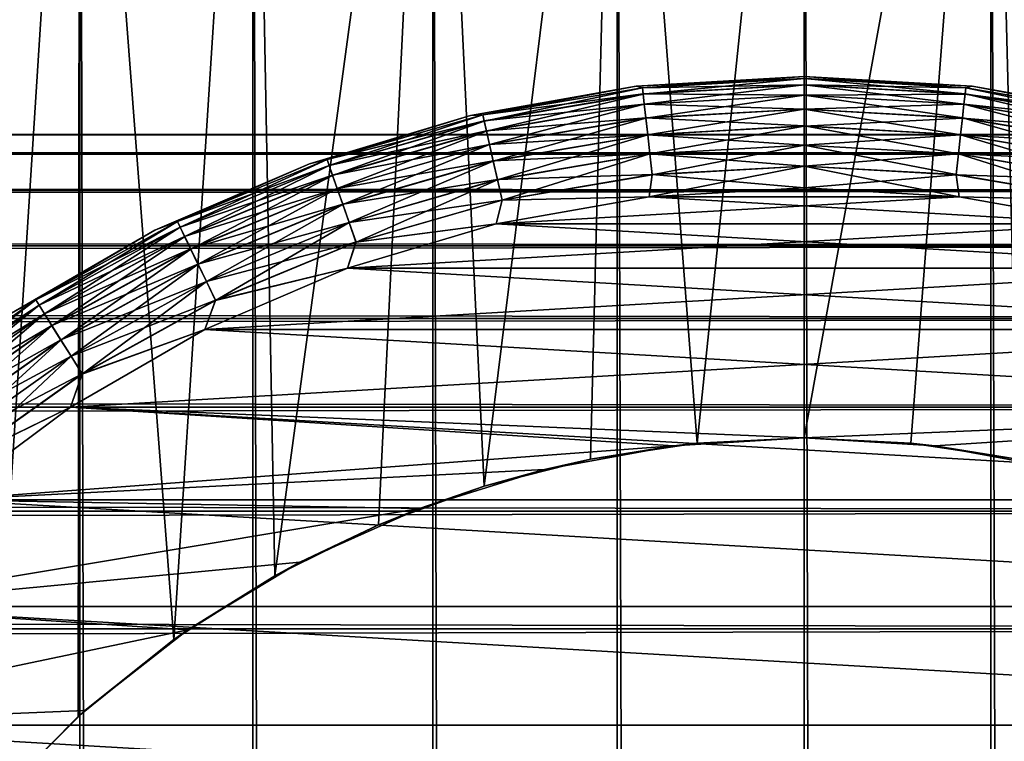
# Model space of a CAD drawing. Extents: x -265 to 265, y 0 to 607.
# Tile 288 of 296: x 242.95 to 251.8, y 587.02 to 593.51. Entities that reach past the tile are written whole.
import ezdxf

# ---------------------------------------------------------------- set-up
doc = ezdxf.new("R2010")
doc.units = 0
doc.header["$LTSCALE"] = 26.699852
for name, color, linetype in [('101', 7, 'CONTINUOUS'), ('102', 7, 'CONTINUOUS'), ('3', 7, 'CONTINUOUS'), ('79', 7, 'CONTINUOUS'), ('80', 7, 'CONTINUOUS'), ('85', 7, 'CONTINUOUS'), ('86', 7, 'CONTINUOUS'), ('89', 7, 'CONTINUOUS'), ('90', 7, 'CONTINUOUS'), ('93', 7, 'CONTINUOUS'), ('94', 7, 'CONTINUOUS'), ('97', 7, 'CONTINUOUS'), ('98', 7, 'CONTINUOUS')]:
    doc.layers.add(name, color=color, linetype=linetype)

msp = doc.modelspace()

# ---------------------------------------------------------------- linework, layer by layer
at = {"layer": '101', "color": 7, "linetype": 'CONTINUOUS'}
for points in [[(250, 593, -26), (248.4908, 592.9121, -26), (250, 592.981, -25.8061), (250, 593, -26)], [(248.4908, 592.9121, -26), (248.5466, 592.8994, -25.8061), (250, 592.981, -25.8061), (248.4908, 592.9121, -26)], [(248.5466, 592.8994, -25.8061), (250, 592.9243, -25.6182), (250, 592.981, -25.8061), (248.5466, 592.8994, -25.8061)], [(248.4908, 592.9121, -26), (247.002, 592.6496, -26), (247.1115, 592.6556, -25.8061), (248.4908, 592.9121, -26)], [(248.4908, 592.9121, -26), (247.1115, 592.6556, -25.8061), (248.5466, 592.8994, -25.8061), (248.4908, 592.9121, -26)], [(247.1115, 592.6556, -25.8061), (248.5529, 592.843, -25.6182), (248.5466, 592.8994, -25.8061), (247.1115, 592.6556, -25.8061)], [(247.1241, 592.6002, -25.6182), (248.5529, 592.843, -25.6182), (247.1115, 592.6556, -25.8061), (247.1241, 592.6002, -25.6182)], [(247.1241, 592.6002, -25.6182), (248.5633, 592.7512, -25.4451), (248.5529, 592.843, -25.6182), (247.1241, 592.6002, -25.6182)], [(248.5529, 592.843, -25.6182), (250, 592.9243, -25.6182), (248.5466, 592.8994, -25.8061), (248.5529, 592.843, -25.6182)], [(248.5529, 592.843, -25.6182), (250, 592.8319, -25.4451), (250, 592.9243, -25.6182), (248.5529, 592.843, -25.6182)], [(248.5633, 592.7512, -25.4451), (250, 592.8319, -25.4451), (248.5529, 592.843, -25.6182), (248.5633, 592.7512, -25.4451)], [(247.1446, 592.5102, -25.4451), (248.5633, 592.7512, -25.4451), (247.1241, 592.6002, -25.6182), (247.1446, 592.5102, -25.4451)], [(247.1446, 592.5102, -25.4451), (248.5772, 592.6276, -25.2933), (248.5633, 592.7512, -25.4451), (247.1446, 592.5102, -25.4451)], [(248.5633, 592.7512, -25.4451), (250, 592.7075, -25.2933), (250, 592.8319, -25.4451), (248.5633, 592.7512, -25.4451)], [(248.5772, 592.6276, -25.2933), (250, 592.7075, -25.2933), (248.5633, 592.7512, -25.4451), (248.5772, 592.6276, -25.2933)], [(248.5772, 592.6276, -25.2933), (250, 592.5559, -25.1687), (250, 592.7075, -25.2933), (248.5772, 592.6276, -25.2933)], [(247.002, 592.6496, -26), (245.5537, 592.216, -26), (245.7126, 592.2526, -25.8061), (247.002, 592.6496, -26)], [(247.002, 592.6496, -26), (245.7126, 592.2526, -25.8061), (247.1115, 592.6556, -25.8061), (247.002, 592.6496, -26)], [(245.7126, 592.2526, -25.8061), (247.1241, 592.6002, -25.6182), (247.1115, 592.6556, -25.8061), (245.7126, 592.2526, -25.8061)], [(245.7314, 592.199, -25.6182), (247.1241, 592.6002, -25.6182), (245.7126, 592.2526, -25.8061), (245.7314, 592.199, -25.6182)], [(245.7314, 592.199, -25.6182), (247.1446, 592.5102, -25.4451), (247.1241, 592.6002, -25.6182), (245.7314, 592.199, -25.6182)], [(247.1723, 592.3889, -25.2933), (248.5772, 592.6276, -25.2933), (247.1446, 592.5102, -25.4451), (247.1723, 592.3889, -25.2933)], [(247.1723, 592.3889, -25.2933), (248.5942, 592.4769, -25.1687), (248.5772, 592.6276, -25.2933), (247.1723, 592.3889, -25.2933)], [(248.5942, 592.4769, -25.1687), (250, 592.5559, -25.1687), (248.5772, 592.6276, -25.2933), (248.5942, 592.4769, -25.1687)], [(245.7619, 592.1118, -25.4451), (247.1446, 592.5102, -25.4451), (245.7314, 592.199, -25.6182), (245.7619, 592.1118, -25.4451)], [(245.7619, 592.1118, -25.4451), (247.1723, 592.3889, -25.2933), (247.1446, 592.5102, -25.4451), (245.7619, 592.1118, -25.4451)], [(248.5942, 592.4769, -25.1687), (250, 592.3829, -25.0762), (250, 592.5559, -25.1687), (248.5942, 592.4769, -25.1687)], [(247.2061, 592.2411, -25.1687), (248.5942, 592.4769, -25.1687), (247.1723, 592.3889, -25.2933), (247.2061, 592.2411, -25.1687)], [(247.2061, 592.2411, -25.1687), (248.6136, 592.305, -25.0762), (248.5942, 592.4769, -25.1687), (247.2061, 592.2411, -25.1687)], [(248.6136, 592.305, -25.0762), (250, 592.3829, -25.0762), (248.5942, 592.4769, -25.1687), (248.6136, 592.305, -25.0762)], [(245.803, 591.9944, -25.2933), (247.1723, 592.3889, -25.2933), (245.7619, 592.1118, -25.4451), (245.803, 591.9944, -25.2933)], [(245.803, 591.9944, -25.2933), (247.2061, 592.2411, -25.1687), (247.1723, 592.3889, -25.2933), (245.803, 591.9944, -25.2933)], [(248.6136, 592.305, -25.0762), (250, 592.1951, -25.0192), (250, 592.3829, -25.0762), (248.6136, 592.305, -25.0762)], [(245.5537, 592.216, -26), (244.3677, 591.6955, -25.8061), (245.7126, 592.2526, -25.8061), (245.5537, 592.216, -26)], [(244.3677, 591.6955, -25.8061), (245.7314, 592.199, -25.6182), (245.7126, 592.2526, -25.8061), (244.3677, 591.6955, -25.8061)], [(245.8531, 591.8513, -25.1687), (247.2061, 592.2411, -25.1687), (245.803, 591.9944, -25.2933), (245.8531, 591.8513, -25.1687)], [(245.8531, 591.8513, -25.1687), (247.2446, 592.0724, -25.0762), (247.2061, 592.2411, -25.1687), (245.8531, 591.8513, -25.1687)], [(247.2446, 592.0724, -25.0762), (248.6136, 592.305, -25.0762), (247.2061, 592.2411, -25.1687), (247.2446, 592.0724, -25.0762)], [(247.2446, 592.0724, -25.0762), (248.6346, 592.1184, -25.0192), (248.6136, 592.305, -25.0762), (247.2446, 592.0724, -25.0762)], [(248.6346, 592.1184, -25.0192), (250, 592.1951, -25.0192), (248.6136, 592.305, -25.0762), (248.6346, 592.1184, -25.0192)], [(245.5537, 592.216, -26), (244.1656, 591.6172, -26), (244.3677, 591.6955, -25.8061), (245.5537, 592.216, -26)], [(244.3924, 591.6444, -25.6182), (245.7314, 592.199, -25.6182), (244.3677, 591.6955, -25.8061), (244.3924, 591.6444, -25.6182)], [(244.3924, 591.6444, -25.6182), (245.7619, 592.1118, -25.4451), (245.7314, 592.199, -25.6182), (244.3924, 591.6444, -25.6182)], [(248.6346, 592.1184, -25.0192), (250, 592, -25), (250, 592.1951, -25.0192), (248.6346, 592.1184, -25.0192)], [(244.4324, 591.5611, -25.4451), (245.7619, 592.1118, -25.4451), (244.3924, 591.6444, -25.6182), (244.4324, 591.5611, -25.4451)], [(244.4324, 591.5611, -25.4451), (245.803, 591.9944, -25.2933), (245.7619, 592.1118, -25.4451), (244.4324, 591.5611, -25.4451)], [(245.9102, 591.688, -25.0762), (247.2446, 592.0724, -25.0762), (245.8531, 591.8513, -25.1687), (245.9102, 591.688, -25.0762)], [(245.9102, 591.688, -25.0762), (247.2863, 591.8893, -25.0192), (247.2446, 592.0724, -25.0762), (245.9102, 591.688, -25.0762)], [(247.2863, 591.8893, -25.0192), (248.6346, 592.1184, -25.0192), (247.2446, 592.0724, -25.0762), (247.2863, 591.8893, -25.0192)], [(247.2863, 591.8893, -25.0192), (248.607, 591.9189, -25), (248.6346, 592.1184, -25.0192), (247.2863, 591.8893, -25.0192)], [(248.607, 591.9189, -25), (250, 592, -25), (248.6346, 592.1184, -25.0192), (248.607, 591.9189, -25)], [(244.4864, 591.4491, -25.2933), (245.803, 591.9944, -25.2933), (244.4324, 591.5611, -25.4451), (244.4864, 591.4491, -25.2933)], [(244.4864, 591.4491, -25.2933), (245.8531, 591.8513, -25.1687), (245.803, 591.9944, -25.2933), (244.4864, 591.4491, -25.2933)], [(245.9722, 591.5107, -25.0192), (247.2863, 591.8893, -25.0192), (245.9102, 591.688, -25.0762), (245.9722, 591.5107, -25.0192)], [(245.9722, 591.5107, -25.0192), (247.2327, 591.6766, -25), (247.2863, 591.8893, -25.0192), (245.9722, 591.5107, -25.0192)], [(247.2327, 591.6766, -25), (248.607, 591.9189, -25), (247.2863, 591.8893, -25.0192), (247.2327, 591.6766, -25)], [(244.5522, 591.3125, -25.1687), (245.8531, 591.8513, -25.1687), (244.4864, 591.4491, -25.2933), (244.5522, 591.3125, -25.1687)], [(244.5522, 591.3125, -25.1687), (245.9102, 591.688, -25.0762), (245.8531, 591.8513, -25.1687), (244.5522, 591.3125, -25.1687)], [(244.1656, 591.6172, -26), (243.0937, 590.9913, -25.8061), (244.3677, 591.6955, -25.8061), (244.1656, 591.6172, -26)], [(243.0937, 590.9913, -25.8061), (244.3924, 591.6444, -25.6182), (244.3677, 591.6955, -25.8061), (243.0937, 590.9913, -25.8061)], [(244.6273, 591.1566, -25.0762), (245.9102, 591.688, -25.0762), (244.5522, 591.3125, -25.1687), (244.6273, 591.1566, -25.0762)], [(244.6273, 591.1566, -25.0762), (245.9722, 591.5107, -25.0192), (245.9102, 591.688, -25.0762), (244.6273, 591.1566, -25.0762)], [(244.1656, 591.6172, -26), (242.8564, 590.8613, -26), (243.0937, 590.9913, -25.8061), (244.1656, 591.6172, -26)], [(243.1239, 590.9433, -25.6182), (244.3924, 591.6444, -25.6182), (243.0937, 590.9913, -25.8061), (243.1239, 590.9433, -25.6182)], [(243.1239, 590.9433, -25.6182), (244.4324, 591.5611, -25.4451), (244.3924, 591.6444, -25.6182), (243.1239, 590.9433, -25.6182)], [(245.8958, 591.2763, -25), (247.2327, 591.6766, -25), (245.9722, 591.5107, -25.0192), (245.8958, 591.2763, -25)], [(243.173, 590.8651, -25.4451), (244.4324, 591.5611, -25.4451), (243.1239, 590.9433, -25.6182), (243.173, 590.8651, -25.4451)], [(243.173, 590.8651, -25.4451), (244.4864, 591.4491, -25.2933), (244.4324, 591.5611, -25.4451), (243.173, 590.8651, -25.4451)], [(244.7087, 590.9874, -25.0192), (245.9722, 591.5107, -25.0192), (244.6273, 591.1566, -25.0762), (244.7087, 590.9874, -25.0192)], [(244.7087, 590.9874, -25.0192), (245.8958, 591.2763, -25), (245.9722, 591.5107, -25.0192), (244.7087, 590.9874, -25.0192)], [(243.2392, 590.7598, -25.2933), (244.4864, 591.4491, -25.2933), (243.173, 590.8651, -25.4451), (243.2392, 590.7598, -25.2933)], [(243.2392, 590.7598, -25.2933), (244.5522, 591.3125, -25.1687), (244.4864, 591.4491, -25.2933), (243.2392, 590.7598, -25.2933)], [(243.3199, 590.6314, -25.1687), (244.5522, 591.3125, -25.1687), (243.2392, 590.7598, -25.2933), (243.3199, 590.6314, -25.1687)], [(243.3199, 590.6314, -25.1687), (244.6273, 591.1566, -25.0762), (244.5522, 591.3125, -25.1687), (243.3199, 590.6314, -25.1687)], [(244.6145, 590.7236, -25), (245.8958, 591.2763, -25), (244.7087, 590.9874, -25.0192), (244.6145, 590.7236, -25)], [(243.4119, 590.4849, -25.0762), (244.6273, 591.1566, -25.0762), (243.3199, 590.6314, -25.1687), (243.4119, 590.4849, -25.0762)], [(243.4119, 590.4849, -25.0762), (244.7087, 590.9874, -25.0192), (244.6273, 591.1566, -25.0762), (243.4119, 590.4849, -25.0762)], [(242.8564, 590.8613, -26), (241.9065, 590.149, -25.8061), (243.0937, 590.9913, -25.8061), (242.8564, 590.8613, -26)], [(241.9065, 590.149, -25.8061), (243.1239, 590.9433, -25.6182), (243.0937, 590.9913, -25.8061), (241.9065, 590.149, -25.8061)], [(243.5118, 590.3259, -25.0192), (244.7087, 590.9874, -25.0192), (243.4119, 590.4849, -25.0762), (243.5118, 590.3259, -25.0192)], [(243.5118, 590.3259, -25.0192), (244.6145, 590.7236, -25), (244.7087, 590.9874, -25.0192), (243.5118, 590.3259, -25.0192)], [(241.9419, 590.1046, -25.6182), (243.1239, 590.9433, -25.6182), (241.9065, 590.149, -25.8061), (241.9419, 590.1046, -25.6182)], [(241.9419, 590.1046, -25.6182), (243.173, 590.8651, -25.4451), (243.1239, 590.9433, -25.6182), (241.9419, 590.1046, -25.6182)], [(241.9994, 590.0324, -25.4451), (243.173, 590.8651, -25.4451), (241.9419, 590.1046, -25.6182), (241.9994, 590.0324, -25.4451)], [(241.9994, 590.0324, -25.4451), (243.2392, 590.7598, -25.2933), (243.173, 590.8651, -25.4451), (241.9994, 590.0324, -25.4451)], [(242.077, 589.9351, -25.2933), (243.2392, 590.7598, -25.2933), (241.9994, 590.0324, -25.4451), (242.077, 589.9351, -25.2933)], [(242.077, 589.9351, -25.2933), (243.3199, 590.6314, -25.1687), (243.2392, 590.7598, -25.2933), (242.077, 589.9351, -25.2933)], [(243.4059, 590.0259, -25), (244.6145, 590.7236, -25), (243.5118, 590.3259, -25.0192), (243.4059, 590.0259, -25)], [(242.1715, 589.8166, -25.1687), (243.3199, 590.6314, -25.1687), (242.077, 589.9351, -25.2933), (242.1715, 589.8166, -25.1687)], [(242.1715, 589.8166, -25.1687), (243.4119, 590.4849, -25.0762), (243.3199, 590.6314, -25.1687), (242.1715, 589.8166, -25.1687)], [(242.2794, 589.6813, -25.0762), (243.4119, 590.4849, -25.0762), (242.1715, 589.8166, -25.1687), (242.2794, 589.6813, -25.0762)], [(242.2794, 589.6813, -25.0762), (243.5118, 590.3259, -25.0192), (243.4119, 590.4849, -25.0762), (242.2794, 589.6813, -25.0762)], [(242.3965, 589.5345, -25.0192), (243.5118, 590.3259, -25.0192), (242.2794, 589.6813, -25.0762), (242.3965, 589.5345, -25.0192)], [(242.3965, 589.5345, -25.0192), (243.4059, 590.0259, -25), (243.5118, 590.3259, -25.0192), (242.3965, 589.5345, -25.0192)], [(242.2866, 589.1926, -25), (243.4059, 590.0259, -25), (242.3965, 589.5345, -25.0192), (242.2866, 589.1926, -25)]]:
    msp.add_3dface(points, dxfattribs=at)
at = {"layer": '102', "color": 7, "linetype": 'CONTINUOUS'}
for points in [[(251.5092, 592.9121, -26), (250, 593, -26), (251.4534, 592.8994, -25.8061), (251.5092, 592.9121, -26)], [(250, 593, -26), (250, 592.981, -25.8061), (251.4534, 592.8994, -25.8061), (250, 593, -26)], [(250, 592.981, -25.8061), (250, 592.9243, -25.6182), (251.4471, 592.843, -25.6182), (250, 592.981, -25.8061)], [(250, 592.981, -25.8061), (251.4471, 592.843, -25.6182), (251.4534, 592.8994, -25.8061), (250, 592.981, -25.8061)], [(250, 592.9243, -25.6182), (250, 592.8319, -25.4451), (251.4367, 592.7512, -25.4451), (250, 592.9243, -25.6182)], [(250, 592.9243, -25.6182), (251.4367, 592.7512, -25.4451), (251.4471, 592.843, -25.6182), (250, 592.9243, -25.6182)], [(251.4367, 592.7512, -25.4451), (252.8554, 592.5102, -25.4451), (251.4471, 592.843, -25.6182), (251.4367, 592.7512, -25.4451)], [(251.4471, 592.843, -25.6182), (252.8759, 592.6002, -25.6182), (251.4534, 592.8994, -25.8061), (251.4471, 592.843, -25.6182)], [(251.4471, 592.843, -25.6182), (252.8554, 592.5102, -25.4451), (252.8759, 592.6002, -25.6182), (251.4471, 592.843, -25.6182)], [(251.5092, 592.9121, -26), (251.4534, 592.8994, -25.8061), (252.8885, 592.6556, -25.8061), (251.5092, 592.9121, -26)], [(251.4534, 592.8994, -25.8061), (252.8759, 592.6002, -25.6182), (252.8885, 592.6556, -25.8061), (251.4534, 592.8994, -25.8061)], [(252.998, 592.6496, -26), (251.5092, 592.9121, -26), (252.8885, 592.6556, -25.8061), (252.998, 592.6496, -26)], [(250, 592.8319, -25.4451), (250, 592.7075, -25.2933), (251.4228, 592.6276, -25.2933), (250, 592.8319, -25.4451)], [(250, 592.8319, -25.4451), (251.4228, 592.6276, -25.2933), (251.4367, 592.7512, -25.4451), (250, 592.8319, -25.4451)], [(251.4228, 592.6276, -25.2933), (252.8277, 592.3889, -25.2933), (251.4367, 592.7512, -25.4451), (251.4228, 592.6276, -25.2933)], [(251.4367, 592.7512, -25.4451), (252.8277, 592.3889, -25.2933), (252.8554, 592.5102, -25.4451), (251.4367, 592.7512, -25.4451)], [(250, 592.7075, -25.2933), (250, 592.5559, -25.1687), (251.4058, 592.4769, -25.1687), (250, 592.7075, -25.2933)], [(250, 592.7075, -25.2933), (251.4058, 592.4769, -25.1687), (251.4228, 592.6276, -25.2933), (250, 592.7075, -25.2933)], [(251.4058, 592.4769, -25.1687), (252.7939, 592.2411, -25.1687), (251.4228, 592.6276, -25.2933), (251.4058, 592.4769, -25.1687)], [(251.4228, 592.6276, -25.2933), (252.7939, 592.2411, -25.1687), (252.8277, 592.3889, -25.2933), (251.4228, 592.6276, -25.2933)], [(250, 592.5559, -25.1687), (250, 592.3829, -25.0762), (251.3864, 592.305, -25.0762), (250, 592.5559, -25.1687)], [(250, 592.5559, -25.1687), (251.3864, 592.305, -25.0762), (251.4058, 592.4769, -25.1687), (250, 592.5559, -25.1687)], [(251.3864, 592.305, -25.0762), (252.7554, 592.0724, -25.0762), (251.4058, 592.4769, -25.1687), (251.3864, 592.305, -25.0762)], [(251.4058, 592.4769, -25.1687), (252.7554, 592.0724, -25.0762), (252.7939, 592.2411, -25.1687), (251.4058, 592.4769, -25.1687)], [(250, 592.3829, -25.0762), (250, 592.1951, -25.0192), (251.3654, 592.1184, -25.0192), (250, 592.3829, -25.0762)], [(250, 592.3829, -25.0762), (251.3654, 592.1184, -25.0192), (251.3864, 592.305, -25.0762), (250, 592.3829, -25.0762)], [(251.3654, 592.1184, -25.0192), (252.7137, 591.8893, -25.0192), (251.3864, 592.305, -25.0762), (251.3654, 592.1184, -25.0192)], [(251.3864, 592.305, -25.0762), (252.7137, 591.8893, -25.0192), (252.7554, 592.0724, -25.0762), (251.3864, 592.305, -25.0762)], [(250, 592, -25), (251.393, 591.9189, -25), (250, 592.1951, -25.0192), (250, 592, -25)], [(250, 592.1951, -25.0192), (251.393, 591.9189, -25), (251.3654, 592.1184, -25.0192), (250, 592.1951, -25.0192)], [(251.3654, 592.1184, -25.0192), (251.393, 591.9189, -25), (252.7137, 591.8893, -25.0192), (251.3654, 592.1184, -25.0192)], [(251.393, 591.9189, -25), (252.7673, 591.6766, -25), (252.7137, 591.8893, -25.0192), (251.393, 591.9189, -25)]]:
    msp.add_3dface(points, dxfattribs=at)
at = {"layer": '3', "color": 7, "linetype": 'CONTINUOUS'}
for points in [[(-263, 592.4789, 28.2268), (-263, 592.3101, 29.6706), (263, 592.4789, 28.2268), (-263, 592.4789, 28.2268)], [(263, 592.4789, 28.2268), (-263, 592.3101, 29.6706), (263, 592.3101, 29.6706), (263, 592.4789, 28.2268)], [(-263, 592.4789, 26.7732), (-263, 592.4789, 28.2268), (263, 592.4789, 26.7732), (-263, 592.4789, 26.7732)], [(263, 592.4789, 26.7732), (-263, 592.4789, 28.2268), (263, 592.4789, 28.2268), (263, 592.4789, 26.7732)], [(-263, 592.3101, 25.3294), (-263, 592.4789, 26.7732), (263, 592.3101, 25.3294), (-263, 592.3101, 25.3294)], [(263, 592.3101, 25.3294), (-263, 592.4789, 26.7732), (263, 592.4789, 26.7732), (263, 592.3101, 25.3294)], [(-263, 592.3101, 29.6706), (-263, 591.9749, 31.085), (263, 592.3101, 29.6706), (-263, 592.3101, 29.6706)], [(263, 592.3101, 29.6706), (-263, 591.9749, 31.085), (263, 591.9749, 31.085), (263, 592.3101, 29.6706)], [(-263, 591.9749, 23.915), (-263, 592.3101, 25.3294), (263, 591.9749, 23.915), (-263, 591.9749, 23.915)], [(263, 591.9749, 23.915), (-263, 592.3101, 25.3294), (263, 592.3101, 25.3294), (263, 591.9749, 23.915)], [(-263, 591.9749, 31.085), (-263, 591.4777, 32.451), (263, 591.9749, 31.085), (-263, 591.9749, 31.085)], [(263, 591.9749, 31.085), (-263, 591.4777, 32.451), (263, 591.4777, 32.451), (263, 591.9749, 31.085)], [(-263, 591.4777, 22.549), (-263, 591.9749, 23.915), (263, 591.4777, 22.549), (-263, 591.4777, 22.549)], [(263, 591.4777, 22.549), (-263, 591.9749, 23.915), (263, 591.9749, 23.915), (263, 591.4777, 22.549)], [(-263, 591.4777, 32.451), (-263, 590.8253, 33.75), (263, 591.4777, 32.451), (-263, 591.4777, 32.451)], [(263, 591.4777, 32.451), (-263, 590.8253, 33.75), (263, 590.8253, 33.75), (263, 591.4777, 32.451)], [(-263, 590.8253, 21.25), (-263, 591.4777, 22.549), (263, 590.8253, 21.25), (-263, 590.8253, 21.25)], [(263, 590.8253, 21.25), (-263, 591.4777, 22.549), (263, 591.4777, 22.549), (263, 590.8253, 21.25)], [(-263, 590.8253, 33.75), (-263, 590.0265, 34.9645), (263, 590.8253, 33.75), (-263, 590.8253, 33.75)], [(263, 590.8253, 33.75), (-263, 590.0265, 34.9645), (263, 590.0265, 34.9645), (263, 590.8253, 33.75)], [(-263, 590.0265, 20.0355), (-263, 590.8253, 21.25), (263, 590.0265, 20.0355), (-263, 590.0265, 20.0355)], [(263, 590.0265, 20.0355), (-263, 590.8253, 21.25), (263, 590.8253, 21.25), (263, 590.0265, 20.0355)], [(-263, 590.0265, 34.9645), (-263, 589.0922, 36.078), (263, 590.0265, 34.9645), (-263, 590.0265, 34.9645)], [(263, 590.0265, 34.9645), (-263, 589.0922, 36.078), (263, 589.0922, 36.078), (263, 590.0265, 34.9645)], [(-263, 589.0922, 18.922), (-263, 590.0265, 20.0355), (263, 589.0922, 18.922), (-263, 589.0922, 18.922)], [(263, 589.0922, 18.922), (-263, 590.0265, 20.0355), (263, 590.0265, 20.0355), (263, 589.0922, 18.922)], [(-263, 589.0922, 36.078), (-263, 588.0348, 37.0756), (263, 589.0922, 36.078), (-263, 589.0922, 36.078)], [(263, 589.0922, 36.078), (-263, 588.0348, 37.0756), (263, 588.0348, 37.0756), (263, 589.0922, 36.078)], [(-263, 588.0348, 17.9244), (-263, 589.0922, 18.922), (263, 588.0348, 17.9244), (-263, 588.0348, 17.9244)], [(263, 588.0348, 17.9244), (-263, 589.0922, 18.922), (263, 589.0922, 18.922), (263, 588.0348, 17.9244)], [(-263, 588.0348, 37.0756), (-263, 586.8689, 37.9436), (263, 588.0348, 37.0756), (-263, 588.0348, 37.0756)], [(263, 588.0348, 37.0756), (-263, 586.8689, 37.9436), (263, 586.8689, 37.9436), (263, 588.0348, 37.0756)], [(-263, 586.8689, 17.0564), (-263, 588.0348, 17.9244), (263, 586.8689, 17.0564), (-263, 586.8689, 17.0564)], [(263, 586.8689, 17.0564), (-263, 588.0348, 17.9244), (263, 588.0348, 17.9244), (263, 586.8689, 17.0564)]]:
    msp.add_3dface(points, dxfattribs=at)
at = {"layer": '79', "color": 7, "linetype": 'CONTINUOUS'}
for points in [[(242.0195, 1, 12.7009), (243.4917, 1, 13.5145), (242.0195, 599, 12.7009), (242.0195, 1, 12.7009)], [(242.0195, 599, 12.7009), (243.4917, 1, 13.5145), (243.4917, 599, 13.5145), (242.0195, 599, 12.7009)], [(243.4917, 1, 13.5145), (245.0458, 1, 14.1582), (243.4917, 599, 13.5145), (243.4917, 1, 13.5145)], [(243.4917, 599, 13.5145), (245.0458, 1, 14.1582), (245.0458, 599, 14.1582), (243.4917, 599, 13.5145)], [(245.0458, 1, 14.1582), (246.6622, 1, 14.6239), (245.0458, 599, 14.1582), (245.0458, 1, 14.1582)], [(245.0458, 599, 14.1582), (246.6622, 1, 14.6239), (246.6622, 599, 14.6239), (245.0458, 599, 14.1582)], [(246.6622, 1, 14.6239), (248.3205, 1, 14.9057), (246.6622, 599, 14.6239), (246.6622, 1, 14.6239)], [(246.6622, 599, 14.6239), (248.3205, 1, 14.9057), (248.3205, 599, 14.9057), (246.6622, 599, 14.6239)], [(248.3205, 1, 14.9057), (250, 1, 15), (248.3205, 599, 14.9057), (248.3205, 1, 14.9057)], [(248.3205, 599, 14.9057), (250, 1, 15), (250, 599, 15), (248.3205, 599, 14.9057)], [(250, 1, 15), (251.6795, 1, 14.9057), (250, 599, 15), (250, 1, 15)], [(250, 599, 15), (251.6795, 1, 14.9057), (251.6795, 599, 14.9057), (250, 599, 15)], [(251.6795, 1, 14.9057), (253.3378, 1, 14.6239), (251.6795, 599, 14.9057), (251.6795, 1, 14.9057)], [(251.6795, 599, 14.9057), (253.3378, 1, 14.6239), (253.3378, 599, 14.6239), (251.6795, 599, 14.9057)]]:
    msp.add_3dface(points, dxfattribs=at)
at = {"layer": '80', "color": 7, "linetype": 'CONTINUOUS'}
for points in [[(242.0195, 599, -12.7009), (243.4917, 599, -13.5145), (242.6842, 586.4452, -13.095), (242.0195, 599, -12.7009)], [(242.6842, 586.4452, -13.095), (243.4917, 599, -13.5145), (243.475, 587.2448, -13.5064), (242.6842, 586.4452, -13.095)], [(243.475, 587.2448, -13.5064), (243.4917, 599, -13.5145), (244.336, 587.9361, -13.8895), (243.475, 587.2448, -13.5064)], [(243.4917, 599, -13.5145), (245.0458, 599, -14.1582), (244.336, 587.9361, -13.8895), (243.4917, 599, -13.5145)], [(244.336, 587.9361, -13.8895), (245.0458, 599, -14.1582), (245.2425, 588.5105, -14.2256), (244.336, 587.9361, -13.8895)], [(245.0458, 599, -14.1582), (246.6622, 599, -14.6239), (245.2425, 588.5105, -14.2256), (245.0458, 599, -14.1582)], [(245.2425, 588.5105, -14.2256), (246.6622, 599, -14.6239), (246.1761, 588.9689, -14.5044), (245.2425, 588.5105, -14.2256)], [(246.1761, 588.9689, -14.5044), (246.6622, 599, -14.6239), (247.1246, 589.3164, -14.7218), (246.1761, 588.9689, -14.5044)], [(246.6622, 599, -14.6239), (248.3205, 599, -14.9057), (247.1246, 589.3164, -14.7218), (246.6622, 599, -14.6239)], [(247.1246, 589.3164, -14.7218), (248.3205, 599, -14.9057), (248.0807, 589.5592, -14.8767), (247.1246, 589.3164, -14.7218)], [(248.0807, 589.5592, -14.8767), (248.3205, 599, -14.9057), (249.0397, 589.7026, -14.9692), (248.0807, 589.5592, -14.8767)], [(248.3205, 599, -14.9057), (250, 599, -15), (249.0397, 589.7026, -14.9692), (248.3205, 599, -14.9057)], [(249.0397, 589.7026, -14.9692), (250, 599, -15), (250, 589.75, -15), (249.0397, 589.7026, -14.9692)], [(250, 599, -15), (251.6795, 599, -14.9057), (250, 589.75, -15), (250, 599, -15)], [(250, 589.75, -15), (251.6795, 599, -14.9057), (250.9603, 589.7026, -14.9692), (250, 589.75, -15)], [(250.9603, 589.7026, -14.9692), (251.6795, 599, -14.9057), (251.9193, 589.5592, -14.8767), (250.9603, 589.7026, -14.9692)], [(251.6795, 599, -14.9057), (253.3378, 599, -14.6239), (251.9193, 589.5592, -14.8767), (251.6795, 599, -14.9057)]]:
    msp.add_3dface(points, dxfattribs=at)
at = {"layer": '85', "color": 7, "linetype": 'CONTINUOUS'}
for points in [[(249.0397, 589.7026, -14.9692), (250, 589.75, -15), (248.8248, 589.6789, -25), (249.0397, 589.7026, -14.9692)], [(248.8248, 589.6789, -25), (250, 589.75, -15), (250, 589.75, -25), (248.8248, 589.6789, -25)], [(247.6667, 589.4667, -25), (248.0807, 589.5592, -14.8767), (248.8248, 589.6789, -25), (247.6667, 589.4667, -25)], [(248.0807, 589.5592, -14.8767), (249.0397, 589.7026, -14.9692), (248.8248, 589.6789, -25), (248.0807, 589.5592, -14.8767)], [(247.1246, 589.3164, -14.7218), (248.0807, 589.5592, -14.8767), (247.6667, 589.4667, -25), (247.1246, 589.3164, -14.7218)], [(246.5426, 589.1164, -25), (247.1246, 589.3164, -14.7218), (247.6667, 589.4667, -25), (246.5426, 589.1164, -25)], [(246.1761, 588.9689, -14.5044), (247.1246, 589.3164, -14.7218), (246.5426, 589.1164, -25), (246.1761, 588.9689, -14.5044)], [(245.4689, 588.6332, -25), (246.1761, 588.9689, -14.5044), (246.5426, 589.1164, -25), (245.4689, 588.6332, -25)], [(245.2425, 588.5105, -14.2256), (246.1761, 588.9689, -14.5044), (245.4689, 588.6332, -25), (245.2425, 588.5105, -14.2256)], [(244.4614, 588.0241, -25), (245.2425, 588.5105, -14.2256), (245.4689, 588.6332, -25), (244.4614, 588.0241, -25)], [(244.336, 587.9361, -13.8895), (245.2425, 588.5105, -14.2256), (244.4614, 588.0241, -25), (244.336, 587.9361, -13.8895)], [(243.5346, 587.298, -25), (244.336, 587.9361, -13.8895), (244.4614, 588.0241, -25), (243.5346, 587.298, -25)], [(243.475, 587.2448, -13.5064), (244.336, 587.9361, -13.8895), (243.5346, 587.298, -25), (243.475, 587.2448, -13.5064)], [(242.702, 586.4654, -25), (243.475, 587.2448, -13.5064), (243.5346, 587.298, -25), (242.702, 586.4654, -25)], [(242.6842, 586.4452, -13.095), (243.475, 587.2448, -13.5064), (242.702, 586.4654, -25), (242.6842, 586.4452, -13.095)]]:
    msp.add_3dface(points, dxfattribs=at)
at = {"layer": '86', "color": 7, "linetype": 'CONTINUOUS'}
for points in [[(250, 589.75, -15), (250.9603, 589.7026, -14.9692), (250, 589.75, -25), (250, 589.75, -15)], [(250, 589.75, -25), (250.9603, 589.7026, -14.9692), (251.1752, 589.6789, -25), (250, 589.75, -25)], [(250.9603, 589.7026, -14.9692), (251.9193, 589.5592, -14.8767), (251.1752, 589.6789, -25), (250.9603, 589.7026, -14.9692)], [(251.1752, 589.6789, -25), (251.9193, 589.5592, -14.8767), (252.3333, 589.4667, -25), (251.1752, 589.6789, -25)]]:
    msp.add_3dface(points, dxfattribs=at)
at = {"layer": '89', "color": 7, "linetype": 'CONTINUOUS'}
for points in [[(250, 592, -25), (248.607, 591.9189, -25), (251.393, 591.9189, -25), (250, 592, -25)], [(248.607, 591.9189, -25), (247.2327, 591.6766, -25), (251.393, 591.9189, -25), (248.607, 591.9189, -25)], [(251.393, 591.9189, -25), (247.2327, 591.6766, -25), (252.7673, 591.6766, -25), (251.393, 591.9189, -25)], [(247.2327, 591.6766, -25), (245.8958, 591.2763, -25), (252.7673, 591.6766, -25), (247.2327, 591.6766, -25)], [(252.7673, 591.6766, -25), (245.8958, 591.2763, -25), (254.1042, 591.2763, -25), (252.7673, 591.6766, -25)], [(245.8958, 591.2763, -25), (244.6145, 590.7236, -25), (254.1042, 591.2763, -25), (245.8958, 591.2763, -25)], [(254.1042, 591.2763, -25), (244.6145, 590.7236, -25), (255.3855, 590.7236, -25), (254.1042, 591.2763, -25)], [(244.6145, 590.7236, -25), (243.4059, 590.0259, -25), (255.3855, 590.7236, -25), (244.6145, 590.7236, -25)], [(255.3855, 590.7236, -25), (243.4059, 590.0259, -25), (256.5941, 590.0259, -25), (255.3855, 590.7236, -25)], [(242.2866, 589.1926, -25), (248.8248, 589.6789, -25), (243.4059, 590.0259, -25), (242.2866, 589.1926, -25)], [(248.8248, 589.6789, -25), (250, 589.75, -25), (243.4059, 590.0259, -25), (248.8248, 589.6789, -25)], [(243.4059, 590.0259, -25), (250, 589.75, -25), (256.5941, 590.0259, -25), (243.4059, 590.0259, -25)], [(250, 589.75, -25), (251.1752, 589.6789, -25), (256.5941, 590.0259, -25), (250, 589.75, -25)], [(251.1752, 589.6789, -25), (252.3333, 589.4667, -25), (256.5941, 590.0259, -25), (251.1752, 589.6789, -25)], [(247.6667, 589.4667, -25), (248.8248, 589.6789, -25), (242.2866, 589.1926, -25), (247.6667, 589.4667, -25)], [(246.5426, 589.1164, -25), (247.6667, 589.4667, -25), (242.2866, 589.1926, -25), (246.5426, 589.1164, -25)], [(241.2715, 588.2349, -25), (246.5426, 589.1164, -25), (242.2866, 589.1926, -25), (241.2715, 588.2349, -25)], [(245.4689, 588.6332, -25), (246.5426, 589.1164, -25), (241.2715, 588.2349, -25), (245.4689, 588.6332, -25)], [(244.4614, 588.0241, -25), (245.4689, 588.6332, -25), (241.2715, 588.2349, -25), (244.4614, 588.0241, -25)], [(240.3745, 587.1659, -25), (244.4614, 588.0241, -25), (241.2715, 588.2349, -25), (240.3745, 587.1659, -25)], [(243.5346, 587.298, -25), (244.4614, 588.0241, -25), (240.3745, 587.1659, -25), (243.5346, 587.298, -25)], [(242.702, 586.4654, -25), (243.5346, 587.298, -25), (240.3745, 587.1659, -25), (242.702, 586.4654, -25)]]:
    msp.add_3dface(points, dxfattribs=at)
at = {"layer": '90', "color": 7, "linetype": 'CONTINUOUS'}
for points in [[(248.607, 591.9189, -75), (250, 592, -75), (251.393, 591.9189, -75), (248.607, 591.9189, -75)], [(247.2327, 591.6766, -75), (248.607, 591.9189, -75), (252.7673, 591.6766, -75), (247.2327, 591.6766, -75)], [(252.7673, 591.6766, -75), (248.607, 591.9189, -75), (251.393, 591.9189, -75), (252.7673, 591.6766, -75)], [(245.8958, 591.2763, -75), (247.2327, 591.6766, -75), (254.1042, 591.2763, -75), (245.8958, 591.2763, -75)], [(254.1042, 591.2763, -75), (247.2327, 591.6766, -75), (252.7673, 591.6766, -75), (254.1042, 591.2763, -75)], [(244.6145, 590.7236, -75), (245.8958, 591.2763, -75), (255.3855, 590.7236, -75), (244.6145, 590.7236, -75)], [(255.3855, 590.7236, -75), (245.8958, 591.2763, -75), (254.1042, 591.2763, -75), (255.3855, 590.7236, -75)], [(243.4059, 590.0259, -75), (244.6145, 590.7236, -75), (256.5941, 590.0259, -75), (243.4059, 590.0259, -75)], [(256.5941, 590.0259, -75), (244.6145, 590.7236, -75), (255.3855, 590.7236, -75), (256.5941, 590.0259, -75)], [(242.2866, 589.1926, -75), (243.4059, 590.0259, -75), (257.7134, 589.1926, -75), (242.2866, 589.1926, -75)], [(257.7134, 589.1926, -75), (243.4059, 590.0259, -75), (256.5941, 590.0259, -75), (257.7134, 589.1926, -75)], [(241.2715, 588.2349, -75), (242.2866, 589.1926, -75), (258.7285, 588.2349, -75), (241.2715, 588.2349, -75)], [(258.7285, 588.2349, -75), (242.2866, 589.1926, -75), (257.7134, 589.1926, -75), (258.7285, 588.2349, -75)], [(240.3745, 587.1659, -75), (241.2715, 588.2349, -75), (259.6255, 587.1659, -75), (240.3745, 587.1659, -75)], [(259.6255, 587.1659, -75), (241.2715, 588.2349, -75), (258.7285, 588.2349, -75), (259.6255, 587.1659, -75)], [(239.6077, 586, -75), (240.3745, 587.1659, -75), (260.3923, 586, -75), (239.6077, 586, -75)], [(260.3923, 586, -75), (240.3745, 587.1659, -75), (259.6255, 587.1659, -75), (260.3923, 586, -75)]]:
    msp.add_3dface(points, dxfattribs=at)
at = {"layer": '93', "color": 7, "linetype": 'CONTINUOUS'}
for points in [[(250, 593, -74), (248.4908, 592.9121, -74), (250, 593, -26), (250, 593, -74)], [(250, 593, -26), (248.4908, 592.9121, -74), (248.4908, 592.9121, -26), (250, 593, -26)], [(248.4908, 592.9121, -74), (247.002, 592.6496, -74), (248.4908, 592.9121, -26), (248.4908, 592.9121, -74)], [(248.4908, 592.9121, -26), (247.002, 592.6496, -74), (247.002, 592.6496, -26), (248.4908, 592.9121, -26)], [(247.002, 592.6496, -74), (245.5537, 592.216, -74), (247.002, 592.6496, -26), (247.002, 592.6496, -74)], [(247.002, 592.6496, -26), (245.5537, 592.216, -74), (245.5537, 592.216, -26), (247.002, 592.6496, -26)], [(245.5537, 592.216, -74), (244.1656, 591.6172, -74), (245.5537, 592.216, -26), (245.5537, 592.216, -74)], [(245.5537, 592.216, -26), (244.1656, 591.6172, -74), (244.1656, 591.6172, -26), (245.5537, 592.216, -26)], [(244.1656, 591.6172, -74), (242.8564, 590.8613, -74), (244.1656, 591.6172, -26), (244.1656, 591.6172, -74)], [(244.1656, 591.6172, -26), (242.8564, 590.8613, -74), (242.8564, 590.8613, -26), (244.1656, 591.6172, -26)]]:
    msp.add_3dface(points, dxfattribs=at)
at = {"layer": '94', "color": 7, "linetype": 'CONTINUOUS'}
for points in [[(250, 593, -74), (250, 593, -26), (251.5092, 592.9121, -26), (250, 593, -74)], [(251.5092, 592.9121, -74), (250, 593, -74), (251.5092, 592.9121, -26), (251.5092, 592.9121, -74)], [(252.998, 592.6496, -74), (251.5092, 592.9121, -74), (252.998, 592.6496, -26), (252.998, 592.6496, -74)], [(252.998, 592.6496, -26), (251.5092, 592.9121, -74), (251.5092, 592.9121, -26), (252.998, 592.6496, -26)]]:
    msp.add_3dface(points, dxfattribs=at)
at = {"layer": '97', "color": 7, "linetype": 'CONTINUOUS'}
for points in [[(248.4908, 592.9121, -74), (250, 593, -74), (248.5466, 592.8992, -74.1951), (248.4908, 592.9121, -74)], [(250, 593, -74), (250, 592.9808, -74.1951), (248.5466, 592.8992, -74.1951), (250, 593, -74)], [(250, 592.9808, -74.1951), (248.553, 592.8425, -74.3829), (248.5466, 592.8992, -74.1951), (250, 592.9808, -74.1951)], [(250, 592.9238, -74.3829), (248.553, 592.8425, -74.3829), (250, 592.9808, -74.1951), (250, 592.9238, -74.3829)], [(247.002, 592.6496, -74), (248.4908, 592.9121, -74), (247.1115, 592.6553, -74.1951), (247.002, 592.6496, -74)], [(248.4908, 592.9121, -74), (248.5466, 592.8992, -74.1951), (247.1115, 592.6553, -74.1951), (248.4908, 592.9121, -74)], [(248.5466, 592.8992, -74.1951), (247.1242, 592.5998, -74.3829), (247.1115, 592.6553, -74.1951), (248.5466, 592.8992, -74.1951)], [(248.553, 592.8425, -74.3829), (247.1242, 592.5998, -74.3829), (248.5466, 592.8992, -74.1951), (248.553, 592.8425, -74.3829)], [(248.553, 592.8425, -74.3829), (247.1448, 592.5095, -74.5559), (247.1242, 592.5998, -74.3829), (248.553, 592.8425, -74.3829)], [(248.5634, 592.7506, -74.5559), (247.1448, 592.5095, -74.5559), (248.553, 592.8425, -74.3829), (248.5634, 592.7506, -74.5559)], [(250, 592.9238, -74.3829), (248.5634, 592.7506, -74.5559), (248.553, 592.8425, -74.3829), (250, 592.9238, -74.3829)], [(250, 592.8313, -74.5559), (248.5634, 592.7506, -74.5559), (250, 592.9238, -74.3829), (250, 592.8313, -74.5559)], [(248.5634, 592.7506, -74.5559), (247.1725, 592.3881, -74.7075), (247.1448, 592.5095, -74.5559), (248.5634, 592.7506, -74.5559)], [(248.5773, 592.6268, -74.7075), (247.1725, 592.3881, -74.7075), (248.5634, 592.7506, -74.5559), (248.5773, 592.6268, -74.7075)], [(250, 592.8313, -74.5559), (248.5773, 592.6268, -74.7075), (248.5634, 592.7506, -74.5559), (250, 592.8313, -74.5559)], [(250, 592.7067, -74.7075), (248.5773, 592.6268, -74.7075), (250, 592.8313, -74.5559), (250, 592.7067, -74.7075)], [(250, 592.7067, -74.7075), (248.5943, 592.476, -74.8319), (248.5773, 592.6268, -74.7075), (250, 592.7067, -74.7075)], [(250, 592.5549, -74.8319), (248.5943, 592.476, -74.8319), (250, 592.7067, -74.7075), (250, 592.5549, -74.8319)], [(245.5537, 592.216, -74), (247.002, 592.6496, -74), (245.7127, 592.2523, -74.1951), (245.5537, 592.216, -74)], [(247.002, 592.6496, -74), (247.1115, 592.6553, -74.1951), (245.7127, 592.2523, -74.1951), (247.002, 592.6496, -74)], [(247.1115, 592.6553, -74.1951), (245.7315, 592.1986, -74.3829), (245.7127, 592.2523, -74.1951), (247.1115, 592.6553, -74.1951)], [(247.1242, 592.5998, -74.3829), (245.7315, 592.1986, -74.3829), (247.1115, 592.6553, -74.1951), (247.1242, 592.5998, -74.3829)], [(247.1242, 592.5998, -74.3829), (245.7621, 592.1112, -74.5559), (245.7315, 592.1986, -74.3829), (247.1242, 592.5998, -74.3829)], [(247.1448, 592.5095, -74.5559), (245.7621, 592.1112, -74.5559), (247.1242, 592.5998, -74.3829), (247.1448, 592.5095, -74.5559)], [(248.5773, 592.6268, -74.7075), (247.2063, 592.2401, -74.8319), (247.1725, 592.3881, -74.7075), (248.5773, 592.6268, -74.7075)], [(248.5943, 592.476, -74.8319), (247.2063, 592.2401, -74.8319), (248.5773, 592.6268, -74.7075), (248.5943, 592.476, -74.8319)], [(247.1448, 592.5095, -74.5559), (245.8032, 591.9936, -74.7075), (245.7621, 592.1112, -74.5559), (247.1448, 592.5095, -74.5559)], [(247.1725, 592.3881, -74.7075), (245.8032, 591.9936, -74.7075), (247.1448, 592.5095, -74.5559), (247.1725, 592.3881, -74.7075)], [(250, 592.5549, -74.8319), (248.6137, 592.3039, -74.9243), (248.5943, 592.476, -74.8319), (250, 592.5549, -74.8319)], [(250, 592.3818, -74.9243), (248.6137, 592.3039, -74.9243), (250, 592.5549, -74.8319), (250, 592.3818, -74.9243)], [(248.5943, 592.476, -74.8319), (247.2448, 592.0713, -74.9243), (247.2063, 592.2401, -74.8319), (248.5943, 592.476, -74.8319)], [(248.6137, 592.3039, -74.9243), (247.2448, 592.0713, -74.9243), (248.5943, 592.476, -74.8319), (248.6137, 592.3039, -74.9243)], [(247.1725, 592.3881, -74.7075), (245.8534, 591.8504, -74.8319), (245.8032, 591.9936, -74.7075), (247.1725, 592.3881, -74.7075)], [(247.2063, 592.2401, -74.8319), (245.8534, 591.8504, -74.8319), (247.1725, 592.3881, -74.7075), (247.2063, 592.2401, -74.8319)], [(250, 592.3818, -74.9243), (248.6347, 592.1173, -74.981), (248.6137, 592.3039, -74.9243), (250, 592.3818, -74.9243)], [(250, 592.1939, -74.981), (248.6347, 592.1173, -74.981), (250, 592.3818, -74.9243), (250, 592.1939, -74.981)], [(245.5537, 592.216, -74), (245.7127, 592.2523, -74.1951), (244.3678, 591.6953, -74.1951), (245.5537, 592.216, -74)], [(245.7127, 592.2523, -74.1951), (244.3926, 591.6439, -74.3829), (244.3678, 591.6953, -74.1951), (245.7127, 592.2523, -74.1951)], [(245.7315, 592.1986, -74.3829), (244.3926, 591.6439, -74.3829), (245.7127, 592.2523, -74.1951), (245.7315, 592.1986, -74.3829)], [(247.2063, 592.2401, -74.8319), (245.9106, 591.687, -74.9243), (245.8534, 591.8504, -74.8319), (247.2063, 592.2401, -74.8319)], [(247.2448, 592.0713, -74.9243), (245.9106, 591.687, -74.9243), (247.2063, 592.2401, -74.8319), (247.2448, 592.0713, -74.9243)], [(248.6137, 592.3039, -74.9243), (247.2866, 591.8882, -74.981), (247.2448, 592.0713, -74.9243), (248.6137, 592.3039, -74.9243)], [(248.6347, 592.1173, -74.981), (247.2866, 591.8882, -74.981), (248.6137, 592.3039, -74.9243), (248.6347, 592.1173, -74.981)], [(244.1656, 591.6172, -74), (245.5537, 592.216, -74), (244.3678, 591.6953, -74.1951), (244.1656, 591.6172, -74)], [(245.7315, 592.1986, -74.3829), (244.4327, 591.5606, -74.5559), (244.3926, 591.6439, -74.3829), (245.7315, 592.1986, -74.3829)], [(245.7621, 592.1112, -74.5559), (244.4327, 591.5606, -74.5559), (245.7315, 592.1986, -74.3829), (245.7621, 592.1112, -74.5559)], [(250, 592, -75), (248.607, 591.9189, -75), (250, 592.1939, -74.981), (250, 592, -75)], [(250, 592.1939, -74.981), (248.607, 591.9189, -75), (248.6347, 592.1173, -74.981), (250, 592.1939, -74.981)], [(245.7621, 592.1112, -74.5559), (244.4868, 591.4483, -74.7075), (244.4327, 591.5606, -74.5559), (245.7621, 592.1112, -74.5559)], [(245.8032, 591.9936, -74.7075), (244.4868, 591.4483, -74.7075), (245.7621, 592.1112, -74.5559), (245.8032, 591.9936, -74.7075)], [(247.2448, 592.0713, -74.9243), (245.9726, 591.5097, -74.981), (245.9106, 591.687, -74.9243), (247.2448, 592.0713, -74.9243)], [(247.2866, 591.8882, -74.981), (245.9726, 591.5097, -74.981), (247.2448, 592.0713, -74.9243), (247.2866, 591.8882, -74.981)], [(248.6347, 592.1173, -74.981), (248.607, 591.9189, -75), (247.2866, 591.8882, -74.981), (248.6347, 592.1173, -74.981)], [(245.8032, 591.9936, -74.7075), (244.5526, 591.3116, -74.8319), (244.4868, 591.4483, -74.7075), (245.8032, 591.9936, -74.7075)], [(245.8534, 591.8504, -74.8319), (244.5526, 591.3116, -74.8319), (245.8032, 591.9936, -74.7075), (245.8534, 591.8504, -74.8319)], [(247.2866, 591.8882, -74.981), (247.2327, 591.6766, -75), (245.9726, 591.5097, -74.981), (247.2866, 591.8882, -74.981)], [(248.607, 591.9189, -75), (247.2327, 591.6766, -75), (247.2866, 591.8882, -74.981), (248.607, 591.9189, -75)], [(245.8534, 591.8504, -74.8319), (244.6277, 591.1556, -74.9243), (244.5526, 591.3116, -74.8319), (245.8534, 591.8504, -74.8319)], [(245.9106, 591.687, -74.9243), (244.6277, 591.1556, -74.9243), (245.8534, 591.8504, -74.8319), (245.9106, 591.687, -74.9243)], [(244.1656, 591.6172, -74), (244.3678, 591.6953, -74.1951), (243.0938, 590.9911, -74.1951), (244.1656, 591.6172, -74)], [(244.3678, 591.6953, -74.1951), (243.1241, 590.9429, -74.3829), (243.0938, 590.9911, -74.1951), (244.3678, 591.6953, -74.1951)], [(244.3926, 591.6439, -74.3829), (243.1241, 590.9429, -74.3829), (244.3678, 591.6953, -74.1951), (244.3926, 591.6439, -74.3829)], [(245.9106, 591.687, -74.9243), (244.7093, 590.9864, -74.981), (244.6277, 591.1556, -74.9243), (245.9106, 591.687, -74.9243)], [(245.9726, 591.5097, -74.981), (244.7093, 590.9864, -74.981), (245.9106, 591.687, -74.9243), (245.9726, 591.5097, -74.981)], [(242.8564, 590.8613, -74), (244.1656, 591.6172, -74), (243.0938, 590.9911, -74.1951), (242.8564, 590.8613, -74)], [(244.3926, 591.6439, -74.3829), (243.1734, 590.8645, -74.5559), (243.1241, 590.9429, -74.3829), (244.3926, 591.6439, -74.3829)], [(244.4327, 591.5606, -74.5559), (243.1734, 590.8645, -74.5559), (244.3926, 591.6439, -74.3829), (244.4327, 591.5606, -74.5559)], [(247.2327, 591.6766, -75), (245.8958, 591.2763, -75), (245.9726, 591.5097, -74.981), (247.2327, 591.6766, -75)], [(244.4327, 591.5606, -74.5559), (243.2396, 590.7591, -74.7075), (243.1734, 590.8645, -74.5559), (244.4327, 591.5606, -74.5559)], [(244.4868, 591.4483, -74.7075), (243.2396, 590.7591, -74.7075), (244.4327, 591.5606, -74.5559), (244.4868, 591.4483, -74.7075)], [(245.9726, 591.5097, -74.981), (245.8958, 591.2763, -75), (244.7093, 590.9864, -74.981), (245.9726, 591.5097, -74.981)], [(244.4868, 591.4483, -74.7075), (243.3204, 590.6306, -74.8319), (243.2396, 590.7591, -74.7075), (244.4868, 591.4483, -74.7075)], [(244.5526, 591.3116, -74.8319), (243.3204, 590.6306, -74.8319), (244.4868, 591.4483, -74.7075), (244.5526, 591.3116, -74.8319)], [(244.5526, 591.3116, -74.8319), (243.4125, 590.4839, -74.9243), (243.3204, 590.6306, -74.8319), (244.5526, 591.3116, -74.8319)], [(244.6277, 591.1556, -74.9243), (243.4125, 590.4839, -74.9243), (244.5526, 591.3116, -74.8319), (244.6277, 591.1556, -74.9243)], [(245.8958, 591.2763, -75), (244.6145, 590.7236, -75), (244.7093, 590.9864, -74.981), (245.8958, 591.2763, -75)], [(244.6277, 591.1556, -74.9243), (243.5124, 590.3249, -74.981), (243.4125, 590.4839, -74.9243), (244.6277, 591.1556, -74.9243)], [(244.7093, 590.9864, -74.981), (243.5124, 590.3249, -74.981), (244.6277, 591.1556, -74.9243), (244.7093, 590.9864, -74.981)], [(242.8564, 590.8613, -74), (243.0938, 590.9911, -74.1951), (241.9066, 590.1488, -74.1951), (242.8564, 590.8613, -74)], [(243.0938, 590.9911, -74.1951), (241.9421, 590.1042, -74.3829), (241.9066, 590.1488, -74.1951), (243.0938, 590.9911, -74.1951)], [(243.1241, 590.9429, -74.3829), (241.9421, 590.1042, -74.3829), (243.0938, 590.9911, -74.1951), (243.1241, 590.9429, -74.3829)], [(244.7093, 590.9864, -74.981), (244.6145, 590.7236, -75), (243.5124, 590.3249, -74.981), (244.7093, 590.9864, -74.981)], [(243.1241, 590.9429, -74.3829), (241.9998, 590.0319, -74.5559), (241.9421, 590.1042, -74.3829), (243.1241, 590.9429, -74.3829)], [(243.1734, 590.8645, -74.5559), (241.9998, 590.0319, -74.5559), (243.1241, 590.9429, -74.3829), (243.1734, 590.8645, -74.5559)], [(243.1734, 590.8645, -74.5559), (242.0775, 589.9345, -74.7075), (241.9998, 590.0319, -74.5559), (243.1734, 590.8645, -74.5559)], [(243.2396, 590.7591, -74.7075), (242.0775, 589.9345, -74.7075), (243.1734, 590.8645, -74.5559), (243.2396, 590.7591, -74.7075)], [(243.2396, 590.7591, -74.7075), (242.1721, 589.8158, -74.8319), (242.0775, 589.9345, -74.7075), (243.2396, 590.7591, -74.7075)], [(243.3204, 590.6306, -74.8319), (242.1721, 589.8158, -74.8319), (243.2396, 590.7591, -74.7075), (243.3204, 590.6306, -74.8319)], [(244.6145, 590.7236, -75), (243.4059, 590.0259, -75), (243.5124, 590.3249, -74.981), (244.6145, 590.7236, -75)], [(243.3204, 590.6306, -74.8319), (242.2801, 589.6805, -74.9243), (242.1721, 589.8158, -74.8319), (243.3204, 590.6306, -74.8319)], [(243.4125, 590.4839, -74.9243), (242.2801, 589.6805, -74.9243), (243.3204, 590.6306, -74.8319), (243.4125, 590.4839, -74.9243)], [(243.4125, 590.4839, -74.9243), (242.3972, 589.5336, -74.981), (242.2801, 589.6805, -74.9243), (243.4125, 590.4839, -74.9243)], [(243.5124, 590.3249, -74.981), (242.3972, 589.5336, -74.981), (243.4125, 590.4839, -74.9243), (243.5124, 590.3249, -74.981)], [(243.5124, 590.3249, -74.981), (243.4059, 590.0259, -75), (242.3972, 589.5336, -74.981), (243.5124, 590.3249, -74.981)], [(243.4059, 590.0259, -75), (242.2866, 589.1926, -75), (242.3972, 589.5336, -74.981), (243.4059, 590.0259, -75)]]:
    msp.add_3dface(points, dxfattribs=at)
at = {"layer": '98', "color": 7, "linetype": 'CONTINUOUS'}
for points in [[(250, 593, -74), (251.5092, 592.9121, -74), (250, 592.9808, -74.1951), (250, 593, -74)], [(250, 592.9808, -74.1951), (251.5092, 592.9121, -74), (251.4534, 592.8992, -74.1951), (250, 592.9808, -74.1951)], [(250, 592.9238, -74.3829), (250, 592.9808, -74.1951), (251.4534, 592.8992, -74.1951), (250, 592.9238, -74.3829)], [(250, 592.8313, -74.5559), (250, 592.9238, -74.3829), (251.447, 592.8425, -74.3829), (250, 592.8313, -74.5559)], [(251.447, 592.8425, -74.3829), (250, 592.9238, -74.3829), (251.4534, 592.8992, -74.1951), (251.447, 592.8425, -74.3829)], [(251.4366, 592.7506, -74.5559), (250, 592.8313, -74.5559), (251.447, 592.8425, -74.3829), (251.4366, 592.7506, -74.5559)], [(252.8758, 592.5998, -74.3829), (251.4366, 592.7506, -74.5559), (251.447, 592.8425, -74.3829), (252.8758, 592.5998, -74.3829)], [(252.8885, 592.6553, -74.1951), (251.447, 592.8425, -74.3829), (251.4534, 592.8992, -74.1951), (252.8885, 592.6553, -74.1951)], [(252.8758, 592.5998, -74.3829), (251.447, 592.8425, -74.3829), (252.8885, 592.6553, -74.1951), (252.8758, 592.5998, -74.3829)], [(251.5092, 592.9121, -74), (252.8885, 592.6553, -74.1951), (251.4534, 592.8992, -74.1951), (251.5092, 592.9121, -74)], [(251.5092, 592.9121, -74), (252.998, 592.6496, -74), (252.8885, 592.6553, -74.1951), (251.5092, 592.9121, -74)], [(250, 592.7067, -74.7075), (250, 592.8313, -74.5559), (251.4366, 592.7506, -74.5559), (250, 592.7067, -74.7075)], [(251.4227, 592.6268, -74.7075), (250, 592.7067, -74.7075), (251.4366, 592.7506, -74.5559), (251.4227, 592.6268, -74.7075)], [(252.8552, 592.5095, -74.5559), (251.4227, 592.6268, -74.7075), (251.4366, 592.7506, -74.5559), (252.8552, 592.5095, -74.5559)], [(252.8552, 592.5095, -74.5559), (251.4366, 592.7506, -74.5559), (252.8758, 592.5998, -74.3829), (252.8552, 592.5095, -74.5559)], [(250, 592.5549, -74.8319), (250, 592.7067, -74.7075), (251.4227, 592.6268, -74.7075), (250, 592.5549, -74.8319)], [(251.4057, 592.476, -74.8319), (250, 592.5549, -74.8319), (251.4227, 592.6268, -74.7075), (251.4057, 592.476, -74.8319)], [(252.8275, 592.3881, -74.7075), (251.4057, 592.476, -74.8319), (251.4227, 592.6268, -74.7075), (252.8275, 592.3881, -74.7075)], [(252.8275, 592.3881, -74.7075), (251.4227, 592.6268, -74.7075), (252.8552, 592.5095, -74.5559), (252.8275, 592.3881, -74.7075)], [(250, 592.3818, -74.9243), (250, 592.5549, -74.8319), (251.4057, 592.476, -74.8319), (250, 592.3818, -74.9243)], [(251.3863, 592.3039, -74.9243), (250, 592.3818, -74.9243), (251.4057, 592.476, -74.8319), (251.3863, 592.3039, -74.9243)], [(252.7937, 592.2401, -74.8319), (251.3863, 592.3039, -74.9243), (251.4057, 592.476, -74.8319), (252.7937, 592.2401, -74.8319)], [(252.7937, 592.2401, -74.8319), (251.4057, 592.476, -74.8319), (252.8275, 592.3881, -74.7075), (252.7937, 592.2401, -74.8319)], [(250, 592.1939, -74.981), (250, 592.3818, -74.9243), (251.3863, 592.3039, -74.9243), (250, 592.1939, -74.981)], [(251.3653, 592.1173, -74.981), (250, 592.1939, -74.981), (251.3863, 592.3039, -74.9243), (251.3653, 592.1173, -74.981)], [(252.7552, 592.0713, -74.9243), (251.3653, 592.1173, -74.981), (251.3863, 592.3039, -74.9243), (252.7552, 592.0713, -74.9243)], [(252.7552, 592.0713, -74.9243), (251.3863, 592.3039, -74.9243), (252.7937, 592.2401, -74.8319), (252.7552, 592.0713, -74.9243)], [(250, 592, -75), (250, 592.1939, -74.981), (251.3653, 592.1173, -74.981), (250, 592, -75)], [(251.393, 591.9189, -75), (250, 592, -75), (251.3653, 592.1173, -74.981), (251.393, 591.9189, -75)], [(252.7134, 591.8882, -74.981), (251.393, 591.9189, -75), (251.3653, 592.1173, -74.981), (252.7134, 591.8882, -74.981)], [(252.7134, 591.8882, -74.981), (251.3653, 592.1173, -74.981), (252.7552, 592.0713, -74.9243), (252.7134, 591.8882, -74.981)], [(252.7673, 591.6766, -75), (251.393, 591.9189, -75), (252.7134, 591.8882, -74.981), (252.7673, 591.6766, -75)]]:
    msp.add_3dface(points, dxfattribs=at)

doc.saveas('drawing.dxf')
